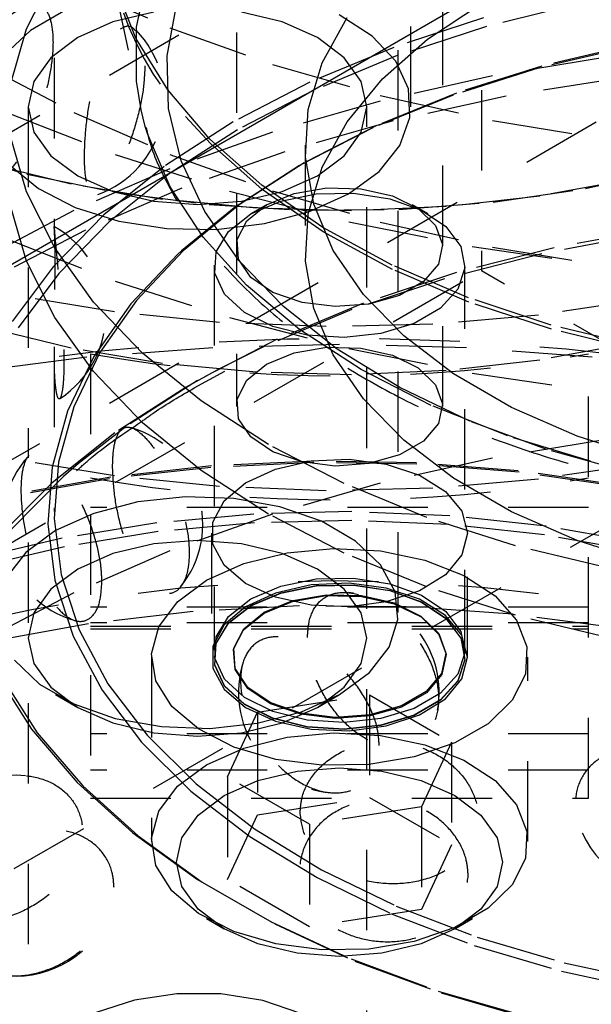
# Model space of a CAD drawing. Header units: inches. Extents: x 1907 to 2452, y -210 to -54.
# Tile 503 of 656: x 2006.585 to 2007.297, y -196.076 to -194.85. Entities that reach past the tile are written whole.
import ezdxf

# ---------------------------------------------------------------- set-up
doc = ezdxf.new("R2010")
doc.units = ezdxf.units.IN
doc.header["$LTSCALE"] = 0.5
doc.header["$MEASUREMENT"] = 0
doc.linetypes.add('HIDDEN', pattern=[0.225, 0.15, -0.075])
doc.layers.add('SID-M-H', color=4, linetype='HIDDEN')
doc.layers.add('SID-M-S', color=105, linetype='Continuous')

msp = doc.modelspace()

# ---------------------------------------------------------------- linework, layer by layer
at = {"layer": 'SID-M-H'}
for p, q in [((2006.62774, -191.69801), (2006.62774, -195.10924)), ((2007.07186, -194.95867), (2007.07186, -193.37458)), ((2007.15991, -193.93816), (2007.15991, -195.16297)), ((2005.65731, -195.51924), (2007.77863, -194.29463)), ((2007.05636, -195.58819), (2007.05636, -194.40719)), ((2006.85464, -194.46612), (2006.85464, -195.33165)), ((2007.11164, -195.33165), (2007.11164, -194.46612)), ((2005.65731, -195.92751), (2007.77863, -194.7029)), ((1995.49265, -202.30635), (2008.57413, -194.75457)), ((2006.69864, -194.79044), (2006.73609, -194.96252)), ((2006.59345, -194.86192), (2006.62838, -194.79194)), ((2006.73034, -194.8598), (2006.74434, -194.79325)), ((2006.65212, -194.8081), (2006.7719, -194.86032)), ((2006.72962, -194.87333), (2006.7035, -194.80662)), ((2006.64169, -194.83845), (2006.5981, -194.86361)), ((2006.76835, -194.89528), (2006.78057, -194.83006)), ((2007.09264, -194.87465), (2007.15991, -194.83011)), ((2007.28346, -194.82958), (2007.16612, -194.85872)), ((2006.75176, -194.84104), (2006.70089, -194.85321)), ((2006.91184, -194.85321), (2006.86096, -194.84104)), ((2006.96157, -194.90392), (2006.99254, -194.8476)), ((2007.02385, -194.87076), (2006.98286, -194.84418)), ((2007.16262, -194.84822), (2007.0507, -194.88475)), ((2006.5981, -194.86361), (2006.56574, -194.8939)), ((2006.57232, -194.93372), (2006.59345, -194.86192)), ((2006.70089, -194.85321), (2006.6572, -194.87256)), ((2006.73034, -194.92684), (2006.73034, -194.8598)), ((2006.7719, -194.86032), (2006.89951, -194.90593)), ((2006.95553, -194.87256), (2006.91184, -194.85321)), ((2007.16612, -194.85872), (2007.05494, -194.89501)), ((2006.6572, -194.87256), (2006.62367, -194.89778)), ((2006.76923, -194.9378), (2006.72962, -194.87333)), ((2006.98905, -194.89778), (2006.95553, -194.87256)), ((2007.0531, -194.90209), (2007.02385, -194.87076)), ((2007.0365, -194.92406), (2007.09264, -194.87465)), ((2007.0507, -194.88475), (2006.94626, -194.92806)), ((2007.34498, -194.88391), (2007.23174, -194.91044)), ((2007.34752, -194.88178), (2007.23511, -194.90812)), ((2006.62367, -194.89778), (2006.6026, -194.92716)), ((2006.7701, -194.96086), (2006.76835, -194.89528)), ((2007.05494, -194.89501), (2006.9512, -194.93803)), ((2007.01012, -194.92716), (2006.98905, -194.89778)), ((2007.3182, -194.89653), (2007.17383, -194.92024)), ((2006.5412, -194.90732), (2006.65212, -194.96569)), ((2006.89951, -194.90593), (2007.03387, -194.94455)), ((2006.94418, -194.96216), (2006.96157, -194.90392)), ((2007.06906, -194.93646), (2007.0531, -194.90209)), ((2007.23174, -194.91044), (2007.12447, -194.94426)), ((2007.23511, -194.90812), (2007.12864, -194.94169)), ((2006.99254, -194.97743), (2007.0365, -194.92406)), ((2007.17383, -194.92024), (2007.03387, -194.95154)), ((2007.33572, -194.92237), (2007.1907, -194.94551)), ((2006.6026, -194.92716), (2006.59541, -194.95867)), ((2006.73609, -194.96252), (2006.73034, -194.92684)), ((2006.82176, -194.9991), (2006.76923, -194.9378)), ((2006.94626, -194.92806), (2006.85056, -194.97762)), ((2006.9512, -194.93803), (2006.85612, -194.98727)), ((2007.01731, -194.95867), (2007.01012, -194.92716)), ((2007.07085, -194.97203), (2007.06906, -194.93646)), ((2007.12447, -194.94426), (2007.02459, -194.98491)), ((2007.12864, -194.94169), (2007.02948, -194.98204)), ((2007.03387, -194.94455), (2007.17383, -194.97585)), ((2007.1907, -194.94551), (2007.05006, -194.97638)), ((2006.59541, -194.95867), (2006.59541, -195.39544)), ((2006.59541, -194.95867), (2006.6026, -194.99019)), ((2006.74124, -194.98307), (2006.73609, -194.96252)), ((2006.78579, -195.02583), (2006.7701, -194.96086)), ((2007.03387, -194.95154), (2006.89951, -194.99016)), ((2006.94068, -195.02122), (2006.94418, -194.96216)), ((2007.01012, -194.99019), (2007.01731, -194.95867)), ((2007.01731, -196.18348), (2007.01731, -194.95867)), ((2006.56859, -194.96563), (2006.70367, -195.01804)), ((2006.65212, -194.96569), (2006.7719, -195.01791)), ((2006.82228, -195.00452), (2006.79133, -194.97065)), ((2007.05839, -195.00688), (2007.07085, -194.97203)), ((2006.74434, -194.99339), (2006.74124, -194.98307)), ((2006.85056, -194.97762), (2006.76469, -195.03288)), ((2007.05006, -194.97638), (2006.91505, -195.01472)), ((2007.02459, -194.98491), (2006.93338, -195.03187)), ((2007.02948, -194.98204), (2006.93894, -195.02865)), ((2006.96157, -195.03375), (2006.99254, -194.97743)), ((2007.17383, -194.97585), (2007.3182, -194.99957)), ((2006.59345, -195.0644), (2006.57232, -194.9926)), ((2006.6026, -194.99019), (2006.62367, -195.01956)), ((2006.77213, -195.05848), (2006.74434, -194.99339)), ((2006.85612, -194.98727), (2006.77083, -195.04215)), ((2006.89951, -194.99016), (2006.7719, -195.03578)), ((2006.88649, -195.05639), (2006.82176, -194.9991)), ((2006.98905, -195.01956), (2007.01012, -194.99019)), ((2006.88697, -195.06177), (2006.82228, -195.00452)), ((2006.94024, -195.00643), (2006.94024, -195.13626)), ((2007.03233, -195.03914), (2007.05839, -195.00688)), ((2006.48742, -195.01218), (2006.59362, -195.04251)), ((2006.62367, -195.01956), (2006.6572, -195.04478)), ((2006.70367, -195.01804), (2006.84606, -195.06355)), ((2006.7719, -195.01791), (2006.89951, -195.06352)), ((2006.91505, -195.01472), (2006.78686, -195.06019)), ((2006.95115, -195.08), (2006.94068, -195.02122)), ((2006.95553, -195.04478), (2006.98905, -195.01956)), ((2006.64887, -195.05489), (2006.53974, -195.02825)), ((2006.57267, -195.03142), (2006.60803, -195.06057)), ((2006.7719, -195.03578), (2006.65212, -195.088)), ((2006.76469, -195.03288), (2006.68968, -195.09316)), ((2006.8152, -195.08919), (2006.78579, -195.02583)), ((2006.93338, -195.03187), (2006.85203, -195.08452)), ((2006.93894, -195.02865), (2006.8582, -195.08092)), ((2006.94418, -195.09199), (2006.96157, -195.03375)), ((2007.28934, -195.06037), (2007.39978, -195.03561)), ((2006.59362, -195.04251), (2006.70529, -195.06537)), ((2006.6572, -195.04478), (2006.70089, -195.06414)), ((2006.77083, -195.04215), (2006.7003, -195.09847)), ((2006.91184, -195.06414), (2006.95553, -195.04478)), ((2006.9941, -195.06705), (2007.03233, -195.03914)), ((2006.60803, -195.06057), (2006.65408, -195.08423)), ((2006.76268, -195.0739), (2006.64887, -195.05489)), ((2006.78686, -195.06019), (2006.6666, -195.11239)), ((2006.81331, -195.12116), (2006.77213, -195.05848)), ((2006.96249, -195.10886), (2006.88649, -195.05639)), ((2006.9267, -195.06659), (2006.96724, -195.05962)), ((2006.96724, -195.05962), (2007.00951, -195.06063)), ((2007.17459, -195.07742), (2007.28934, -195.06037)), ((2007.34519, -195.04894), (2007.2324, -195.06988)), ((2006.62838, -195.13438), (2006.59345, -195.0644)), ((2006.70089, -195.06414), (2006.75176, -195.0763)), ((2006.70529, -195.06537), (2006.82085, -195.08045)), ((2006.84606, -195.06355), (2006.99469, -195.10183)), ((2006.86096, -195.0763), (2006.91184, -195.06414)), ((2006.96293, -195.11421), (2006.88697, -195.06177)), ((2006.89227, -195.08077), (2006.9267, -195.06659)), ((2006.89951, -195.06352), (2007.03387, -195.10215)), ((2006.91013, -195.07614), (2006.95409, -195.06726)), ((2006.94574, -195.08912), (2006.9941, -195.06705)), ((2006.95409, -195.06726), (2007.00063, -195.06625)), ((2007.00063, -195.06625), (2007.04562, -195.07321)), ((2007.00951, -195.06063), (2007.04892, -195.0695)), ((2007.04892, -195.0695), (2007.08119, -195.08529)), ((2007.2324, -195.06988), (2007.11611, -195.08298)), ((2006.59345, -195.15095), (2006.57232, -195.07915)), ((2006.65408, -195.08423), (2006.70834, -195.10111)), ((2006.75176, -195.0763), (2006.80636, -195.08045)), ((2006.87959, -195.085), (2006.76268, -195.0739)), ((2006.85203, -195.08452), (2006.7863, -195.13789)), ((2006.8582, -195.08092), (2006.7883, -195.13816)), ((2006.80636, -195.08045), (2006.86096, -195.0763)), ((2006.82085, -195.08045), (2006.9387, -195.08753)), ((2006.86769, -195.10065), (2006.89227, -195.08077)), ((2006.89226, -195.08078), (2006.87263, -195.09212)), ((2006.87265, -195.09211), (2006.91013, -195.07614)), ((2006.99796, -195.08804), (2006.87959, -195.085)), ((2006.97539, -195.13741), (2006.95115, -195.08)), ((2007.11611, -195.08298), (2006.99796, -195.08804)), ((2007.04562, -195.07321), (2007.08506, -195.08752)), ((2007.05716, -195.08652), (2007.17459, -195.07742)), ((2007.09364, -195.09212), (2007.07402, -195.08078)), ((2006.65212, -195.088), (2006.5412, -195.14637)), ((2006.68968, -195.09316), (2006.6264, -195.15778)), ((2006.85788, -195.14998), (2006.8152, -195.08919)), ((2006.845, -195.11374), (2006.87265, -195.09211)), ((2006.88987, -195.10416), (2006.94574, -195.08912)), ((2006.9387, -195.08753), (2007.05716, -195.08652)), ((2006.94068, -195.15105), (2006.94418, -195.09199)), ((2007.08119, -195.08529), (2007.10285, -195.10626)), ((2007.08506, -195.08752), (2007.11544, -195.1079)), ((2006.69631, -195.10204), (2006.63345, -195.16623)), ((2006.7003, -195.09847), (2006.69631, -195.10204)), ((2006.70834, -195.10111), (2006.76788, -195.11033)), ((2006.8295, -195.11136), (2006.88987, -195.10416)), ((2006.85562, -195.12405), (2006.86769, -195.10065)), ((2007.04872, -195.15577), (2006.96249, -195.10886)), ((2006.99469, -195.10183), (2007.14848, -195.13258)), ((2007.03387, -195.10215), (2007.17383, -195.13345)), ((2007.10285, -195.10626), (2007.11153, -195.13016)), ((2007.11544, -195.1079), (2007.13406, -195.13254)), ((2006.6666, -195.11239), (2006.57368, -195.16044)), ((2006.76788, -195.11033), (2006.8295, -195.11136)), ((2006.86728, -195.18052), (2006.81331, -195.12116)), ((2006.82961, -195.13912), (2006.845, -195.11374)), ((2007.0491, -195.16109), (2006.96293, -195.11421)), ((2007.36154, -195.11786), (2007.23512, -195.14157)), ((2007.37745, -195.11105), (2007.25058, -195.1342)), ((2006.56859, -195.12322), (2006.70367, -195.17563)), ((2006.85737, -195.14845), (2006.85562, -195.12405)), ((2007.11153, -195.13016), (2007.1063, -195.1544)), ((2007.13406, -195.13254), (2007.13928, -195.15926)), ((2007.14848, -195.13258), (2007.30627, -195.1556)), ((2007.17383, -195.13345), (2007.3182, -195.15716)), ((2006.67665, -195.20167), (2006.62838, -195.13438)), ((2006.78162, -195.14218), (2006.72305, -195.20411)), ((2006.7883, -195.13816), (2006.73016, -195.19962)), ((2006.7863, -195.13789), (2006.78162, -195.14218)), ((2006.82787, -195.16599), (2006.82961, -195.13912)), ((2007.01294, -195.19239), (2006.97539, -195.13741)), ((2007.23512, -195.14157), (2007.11368, -195.17279)), ((2007.25058, -195.1342), (2007.1287, -195.16501)), ((2006.6264, -195.15778), (2006.57559, -195.22596)), ((2006.62838, -195.22093), (2006.59345, -195.15095)), ((2006.82689, -195.15589), (2006.82689, -195.635)), ((2006.87275, -195.1712), (2006.85737, -195.14845)), ((2006.91317, -195.20729), (2006.85788, -195.14998)), ((2006.95115, -195.20983), (2006.94068, -195.15105)), ((2007.14395, -195.19647), (2007.04872, -195.15577)), ((2007.1063, -195.1544), (2007.08772, -195.17633)), ((2007.13939, -195.635), (2007.13939, -195.15589)), ((2006.01087, -195.82631), (2007.15991, -195.16297)), ((2006.63345, -195.16623), (2006.58298, -195.23396)), ((2006.83993, -195.19196), (2006.82787, -195.16599)), ((2007.1287, -195.16501), (2007.01317, -195.20312)), ((2007.14428, -195.20176), (2007.0491, -195.16109)), ((2007.13928, -195.15926), (2007.13062, -195.18568)), ((2008.57413, -195.97938), (2007.15991, -195.16297)), ((2006.70367, -195.17563), (2006.84606, -195.22114)), ((2006.93325, -195.23569), (2006.86728, -195.18052)), ((2006.90009, -195.18984), (2006.87275, -195.1712)), ((2007.11368, -195.17279), (2006.99855, -195.21116)), ((2007.08772, -195.17633), (2007.05781, -195.1936)), ((2006.70267, -195.21403), (2006.57478, -195.19283)), ((2006.86471, -195.21473), (2006.83993, -195.19196)), ((2006.93643, -195.20234), (2006.90009, -195.18984)), ((2007.06311, -195.2439), (2007.01294, -195.19239)), ((2007.05781, -195.1936), (2007.0198, -195.20433)), ((2007.13062, -195.18568), (2007.10886, -195.20945)), ((2006.73768, -195.26541), (2006.67665, -195.20167)), ((2006.72305, -195.20411), (2006.67709, -195.26948)), ((2006.73016, -195.19962), (2006.68454, -195.26451)), ((2007.01317, -195.20312), (2006.90532, -195.2481)), ((2006.98024, -195.26024), (2006.91317, -195.20729)), ((2006.97783, -195.20735), (2006.93643, -195.20234)), ((2007.0198, -195.20433), (2006.97783, -195.20735)), ((2007.24685, -195.23037), (2007.14395, -195.19647)), ((2007.24711, -195.23564), (2007.14428, -195.20176)), ((2007.3599, -195.19887), (2007.23108, -195.21809)), ((2006.83374, -195.22725), (2006.70267, -195.21403)), ((2006.90001, -195.23226), (2006.86471, -195.21473)), ((2006.99855, -195.21116), (2006.89101, -195.25626)), ((2006.97539, -195.26724), (2006.95115, -195.20983)), ((2007.10886, -195.20945), (2007.07592, -195.22846)), ((2007.23108, -195.21809), (2007.09945, -195.22929)), ((2006.67665, -195.28822), (2006.62838, -195.22093)), ((2006.9665, -195.23236), (2006.83374, -195.22725)), ((2006.84606, -195.22114), (2006.99469, -195.25942)), ((2007.09945, -195.22929), (2006.9665, -195.23236)), ((2007.07592, -195.22846), (2007.03474, -195.24103)), ((2007.35597, -195.25701), (2007.24685, -195.23037)), ((2006.64887, -195.25903), (2006.53974, -195.23239)), ((2006.9427, -195.24302), (2006.90001, -195.23226)), ((2007.01025, -195.28587), (2006.93325, -195.23569)), ((2006.98898, -195.24603), (2006.9427, -195.24302)), ((2007.03474, -195.24103), (2006.98898, -195.24603)), ((2007.12496, -195.29098), (2007.06311, -195.2439)), ((2007.35617, -195.26227), (2007.24711, -195.23564)), ((2006.90532, -195.2481), (2006.80636, -195.29945)), ((2006.98314, -195.25454), (2006.82517, -195.25852)), ((2006.89101, -195.25626), (2006.83183, -195.28571)), ((2007.14111, -195.25852), (2006.98314, -195.25454)), ((2007.34519, -195.25307), (2007.2324, -195.27402)), ((2006.62774, -195.25762), (2006.62774, -195.46237)), ((2006.76268, -195.27803), (2006.64887, -195.25903)), ((2006.68454, -195.26451), (2006.65203, -195.33199)), ((2006.82517, -195.25852), (2006.6684, -195.27043)), ((2006.67314, -195.266), (2006.67314, -195.8191)), ((2006.81068, -195.32481), (2006.73768, -195.26541)), ((2006.89227, -195.27919), (2006.9267, -195.265)), ((2006.9267, -195.265), (2006.96724, -195.25804)), ((2006.96724, -195.25804), (2007.00951, -195.25905)), ((2007.01294, -195.32222), (2006.97539, -195.26724)), ((2007.05807, -195.30803), (2006.98024, -195.26024)), ((2006.99469, -195.25942), (2007.14848, -195.29018)), ((2007.00951, -195.25905), (2007.04892, -195.26792)), ((2007.04892, -195.26792), (2007.08119, -195.28371)), ((2007.29788, -195.27043), (2007.14111, -195.25852)), ((2007.29314, -195.8191), (2007.29314, -195.266)), ((2006.6684, -195.27043), (2006.51403, -195.29019)), ((2006.67709, -195.26948), (2006.64433, -195.33745)), ((2006.87959, -195.28913), (2006.76268, -195.27803)), ((2006.86769, -195.29907), (2006.89227, -195.27919)), ((2007.2324, -195.27402), (2007.11611, -195.28711)), ((2006.73768, -195.35196), (2006.67665, -195.28822)), ((2006.83183, -195.28571), (2006.79222, -195.30761)), ((2006.80222, -195.3086), (2006.84046, -195.28765)), ((2006.99796, -195.29217), (2006.87959, -195.28913)), ((2007.11611, -195.28711), (2006.99796, -195.29217)), ((2007.09717, -195.33032), (2007.01025, -195.28587)), ((2007.08119, -195.28371), (2007.10285, -195.30468)), ((2007.19734, -195.33277), (2007.12496, -195.29098)), ((2007.14848, -195.29018), (2007.30627, -195.31319)), ((2006.80636, -195.29945), (2006.71742, -195.35657)), ((2006.85562, -195.32247), (2006.86769, -195.29907)), ((2007.10285, -195.30468), (2007.11153, -195.32858)), ((2006.79222, -195.30761), (2006.70327, -195.36464)), ((2007.14549, -195.34993), (2007.05807, -195.30803)), ((2006.89475, -195.37911), (2006.81068, -195.32481)), ((2006.85737, -195.34687), (2006.85562, -195.32247)), ((2007.06311, -195.37373), (2007.01294, -195.32222)), ((2007.11153, -195.32858), (2007.1063, -195.35282)), ((2006.64433, -195.33745), (2006.62521, -195.40713)), ((2006.65203, -195.33199), (2006.63305, -195.40116)), ((2007.19274, -195.3684), (2007.09717, -195.33032)), ((2007.27891, -195.36847), (2007.19734, -195.33277)), ((2006.81068, -195.41136), (2006.73768, -195.35196)), ((2006.87275, -195.36962), (2006.85737, -195.34687)), ((2007.1063, -195.35282), (2007.08772, -195.37475)), ((2007.24117, -195.38532), (2007.14549, -195.34993)), ((2006.70327, -195.36464), (2006.62513, -195.42673)), ((2006.71742, -195.35657), (2006.65811, -195.40264)), ((2006.90009, -195.38826), (2006.87275, -195.36962)), ((2006.98882, -195.42764), (2006.89475, -195.37911)), ((2007.08772, -195.37475), (2007.05781, -195.39202)), ((2007.12496, -195.42081), (2007.06311, -195.37373)), ((2007.3182, -195.37216), (2007.17383, -195.39587)), ((2007.29557, -195.39956), (2007.19274, -195.3684)), ((2007.36813, -195.39744), (2007.27891, -195.36847)), ((2006.93643, -195.40076), (2006.90009, -195.38826)), ((2007.34365, -195.41365), (2007.24117, -195.38532)), ((2006.70267, -195.41816), (2006.57478, -195.39697)), ((2006.63305, -195.40116), (2006.62785, -195.47113)), ((2006.65811, -195.40264), (2006.6395, -195.41884)), ((2006.95098, -195.40156), (2006.82283, -195.40758)), ((2006.95119, -195.39967), (2006.82389, -195.40566)), ((2006.90339, -195.4095), (2006.94765, -195.39947)), ((2006.97783, -195.40577), (2006.93643, -195.40076)), ((2006.94765, -195.39947), (2006.99506, -195.39742)), ((2007.07951, -195.40357), (2006.95098, -195.40156)), ((2007.07888, -195.40167), (2006.95119, -195.39967)), ((2007.0198, -195.40275), (2006.97783, -195.40577)), ((2006.99506, -195.39742), (2007.04141, -195.40353)), ((2007.05781, -195.39202), (2007.0198, -195.40275)), ((2007.17383, -195.39587), (2007.03387, -195.42718)), ((2007.04141, -195.40353), (2007.08258, -195.41725)), ((2007.20543, -195.41162), (2007.07888, -195.40167)), ((2007.20692, -195.41359), (2007.07951, -195.40357)), ((2007.3599, -195.403), (2007.23108, -195.42222)), ((2007.40415, -195.42333), (2007.29557, -195.39956)), ((2006.62521, -195.40713), (2006.61998, -195.47762)), ((2006.82283, -195.40758), (2006.69655, -195.42157)), ((2006.82389, -195.40566), (2006.69845, -195.41955)), ((2006.89475, -195.46566), (2006.81068, -195.41136)), ((2006.86622, -195.42661), (2006.90339, -195.4095)), ((2007.32939, -195.42942), (2007.20543, -195.41162)), ((2007.3317, -195.4315), (2007.20692, -195.41359)), ((2006.62513, -195.42673), (2006.55867, -195.49319)), ((2006.6395, -195.41884), (2006.57348, -195.48553)), ((2006.69655, -195.42157), (2006.57363, -195.44336)), ((2006.69845, -195.41955), (2006.57635, -195.44119)), ((2006.83374, -195.43139), (2006.70267, -195.41816)), ((2006.83943, -195.44929), (2006.86622, -195.42661)), ((2007.03387, -195.42718), (2006.89951, -195.4658)), ((2007.09171, -195.46979), (2006.98882, -195.42764)), ((2007.08258, -195.41725), (2007.11492, -195.43737)), ((2007.23108, -195.42222), (2007.09945, -195.43343)), ((2007.19734, -195.4626), (2007.12496, -195.42081)), ((2006.9665, -195.4365), (2006.83374, -195.43139)), ((2007.09945, -195.43343), (2006.9665, -195.4365)), ((2007.11492, -195.43737), (2007.13555, -195.4621)), ((2006.73199, -195.4504), (2006.67703, -195.46468)), ((2006.79127, -195.44413), (2006.73199, -195.4504)), ((2006.85143, -195.44623), (2006.79127, -195.44413)), ((2006.82542, -195.47552), (2006.83943, -195.44929)), ((2006.90896, -195.45658), (2006.85143, -195.44623)), ((2006.67703, -195.46468), (2006.62958, -195.48613)), ((2007.29314, -195.4575), (2006.67314, -195.4575)), ((2006.99842, -195.46255), (2006.87632, -195.46558)), ((2006.96054, -195.47458), (2006.90896, -195.45658)), ((2007.12032, -195.46759), (2006.99842, -195.46255)), ((2007.13555, -195.4621), (2007.14264, -195.48924)), ((2007.27891, -195.4983), (2007.19734, -195.4626)), ((2006.62785, -195.47113), (2006.63651, -195.54098)), ((2006.75561, -195.47661), (2006.63787, -195.49552)), ((2006.87632, -195.46558), (2006.75561, -195.47661)), ((2006.87711, -195.47653), (2006.75729, -195.48748)), ((2006.89951, -195.4658), (2006.7719, -195.51141)), ((2006.82542, -195.50296), (2006.82542, -195.47552)), ((2006.99831, -195.47353), (2006.87711, -195.47653)), ((2006.98882, -195.51419), (2006.89475, -195.46566)), ((2007.00316, -195.49918), (2006.96054, -195.47458)), ((2007.11931, -195.47853), (2006.99831, -195.47353)), ((2007.20213, -195.50501), (2007.09171, -195.46979)), ((2007.24044, -195.48061), (2007.12032, -195.46759)), ((2006.62958, -195.48613), (2006.59242, -195.51352)), ((2006.61998, -195.47762), (2006.6287, -195.54799)), ((2006.75729, -195.48748), (2006.64041, -195.50625)), ((2006.82364, -195.48924), (2006.82364, -195.64357)), ((2007.23854, -195.49145), (2007.11931, -195.47853)), ((2007.14264, -195.48924), (2007.13555, -195.51638)), ((2007.14264, -195.64357), (2007.14264, -195.48924)), ((2007.3572, -195.50145), (2007.24044, -195.48061)), ((2006.63787, -195.49552), (2006.52463, -195.52205)), ((2006.59541, -195.50099), (2006.59541, -196.18466)), ((2006.80636, -195.49829), (2006.75176, -195.50244)), ((2006.86096, -195.50244), (2006.80636, -195.49829)), ((2007.03434, -195.52895), (2007.00316, -195.49918)), ((2007.35444, -195.51214), (2007.23854, -195.49145)), ((2007.36813, -195.52727), (2007.27891, -195.4983)), ((2006.64041, -195.50625), (2006.528, -195.53259)), ((2006.59242, -195.51352), (2006.56768, -195.54525)), ((2006.7719, -195.51141), (2006.65212, -195.56363)), ((2006.75176, -195.50244), (2006.70089, -195.51461)), ((2006.83943, -195.52919), (2006.82542, -195.50296)), ((2006.91184, -195.51461), (2006.86096, -195.50244)), ((2006.86383, -195.52711), (2006.91775, -195.51364)), ((2006.91775, -195.51364), (2006.97578, -195.50833)), ((2006.97578, -195.50833), (2007.03427, -195.51152)), ((2007.03427, -195.51152), (2007.08954, -195.52301)), ((2007.31868, -195.53289), (2007.20213, -195.50501)), ((2006.70089, -195.51461), (2006.6572, -195.53396)), ((2006.95553, -195.53396), (2006.91184, -195.51461)), ((2007.09171, -195.55634), (2006.98882, -195.51419)), ((2007.08954, -195.52301), (2007.13813, -195.54208)), ((2007.13555, -195.51638), (2007.11492, -195.54111)), ((2006.6572, -195.53396), (2006.62367, -195.55918)), ((2006.81741, -195.54789), (2006.86383, -195.52711)), ((2006.86622, -195.55187), (2006.83943, -195.52919)), ((2006.98905, -195.55918), (2006.95553, -195.53396)), ((2007.05227, -195.56217), (2007.03434, -195.52895)), ((2006.6287, -195.54799), (2006.65126, -195.61733)), ((2006.63651, -195.54098), (2006.6589, -195.60981)), ((2006.7814, -195.57469), (2006.81741, -195.54789)), ((2006.91013, -195.55525), (2006.95409, -195.54637)), ((2006.95409, -195.54637), (2007.00063, -195.54536)), ((2007.00063, -195.54536), (2007.04562, -195.55232)), ((2007.11492, -195.54111), (2007.08258, -195.56123)), ((2007.13813, -195.54208), (2007.17699, -195.56752)), ((2006.62367, -195.55918), (2006.6026, -195.58855)), ((2006.90339, -195.56898), (2006.86622, -195.55187)), ((2006.87265, -195.57122), (2006.91013, -195.55525)), ((2006.94765, -195.5538), (2006.90339, -195.56383)), ((2006.91013, -195.5635), (2006.95409, -195.55462)), ((2006.91013, -195.56382), (2006.95409, -195.55494)), ((2006.99506, -195.55175), (2006.94765, -195.5538)), ((2006.95409, -195.55462), (2007.00063, -195.55361)), ((2006.95409, -195.55494), (2007.00063, -195.55393)), ((2007.01012, -195.58855), (2006.98905, -195.55918)), ((2007.04141, -195.55785), (2006.99506, -195.55175)), ((2007.00063, -195.55361), (2007.04562, -195.56057)), ((2007.00063, -195.55393), (2007.04562, -195.56089)), ((2007.08258, -195.57158), (2007.04141, -195.55785)), ((2007.08258, -195.56123), (2007.04141, -195.57495)), ((2007.04562, -195.55232), (2007.08506, -195.56663)), ((2007.04562, -195.56057), (2007.08506, -195.57488)), ((2007.04562, -195.56089), (2007.08506, -195.5752)), ((2007.05591, -195.5969), (2007.05227, -195.56217)), ((2007.20213, -195.59157), (2007.09171, -195.55634)), ((2006.65212, -195.56363), (2006.5412, -195.62201)), ((2006.75807, -195.60582), (2006.7814, -195.57469)), ((2006.845, -195.59285), (2006.87265, -195.57122)), ((2006.90339, -195.56383), (2006.86622, -195.58094)), ((2006.87265, -195.57946), (2006.91013, -195.5635)), ((2006.87265, -195.57979), (2006.91013, -195.56382)), ((2006.88912, -195.58897), (2006.92474, -195.57429)), ((2006.88931, -195.58783), (2006.92486, -195.57318)), ((2006.94765, -195.57901), (2006.90339, -195.56898)), ((2006.92474, -195.57429), (2006.96669, -195.56708)), ((2006.92486, -195.57318), (2006.96672, -195.56598)), ((2006.96669, -195.56708), (2007.01042, -195.56812)), ((2006.96672, -195.56598), (2007.01037, -195.56703)), ((2007.04141, -195.57495), (2006.99506, -195.58106)), ((2007.01037, -195.56703), (2007.05106, -195.57619)), ((2007.01042, -195.56812), (2007.0512, -195.57731)), ((2007.11492, -195.5917), (2007.08258, -195.57158)), ((2007.08506, -195.56663), (2007.11544, -195.58701)), ((2007.08506, -195.57488), (2007.11544, -195.59526)), ((2007.08506, -195.5752), (2007.11544, -195.59558)), ((2007.17699, -195.56752), (2007.20366, -195.59774)), ((2006.80075, -195.58698), (2006.67034, -195.60222)), ((2007.29314, -195.58161), (2006.67314, -195.58161)), ((2006.93323, -195.57984), (2006.80075, -195.58698)), ((2006.86622, -195.58094), (2006.83943, -195.60362)), ((2006.845, -195.6011), (2006.87265, -195.57946)), ((2006.845, -195.60142), (2006.87265, -195.57979)), ((2007.06628, -195.58086), (2006.93323, -195.57984)), ((2006.99506, -195.58106), (2006.94765, -195.57901)), ((2007.05106, -195.57619), (2007.0844, -195.59249)), ((2007.0512, -195.57731), (2007.0846, -195.59364)), ((2007.19838, -195.59004), (2007.06628, -195.58086)), ((2007.11544, -195.58701), (2007.13406, -195.61165)), ((2006.6026, -195.58855), (2006.59541, -195.62007)), ((2006.82961, -195.61823), (2006.845, -195.59285)), ((2006.86368, -195.60953), (2006.88912, -195.58897)), ((2006.86393, -195.60835), (2006.88931, -195.58783)), ((2007.01731, -195.62007), (2007.01012, -195.58855)), ((2007.04504, -195.63112), (2007.05591, -195.5969)), ((2007.0844, -195.59249), (2007.10676, -195.61415)), ((2007.0846, -195.59364), (2007.10701, -195.61534)), ((2007.13555, -195.61643), (2007.11492, -195.5917)), ((2007.11544, -195.59526), (2007.13406, -195.6199)), ((2007.11544, -195.59558), (2007.13406, -195.62022)), ((2007.32804, -195.60727), (2007.19838, -195.59004)), ((2007.31868, -195.61944), (2007.20213, -195.59157)), ((2007.20366, -195.59774), (2007.21647, -195.63083)), ((2006.67034, -195.60222), (2006.54347, -195.62537)), ((2006.6589, -195.60981), (2006.69474, -195.67672)), ((2007.29314, -195.6008), (2006.67314, -195.6008)), ((2006.67314, -195.60499), (2007.29314, -195.60499)), ((2006.67314, -195.6082), (2007.29314, -195.6082)), ((2006.74888, -195.63932), (2006.75807, -195.60582)), ((2006.83943, -195.60362), (2006.82542, -195.62984)), ((2006.82961, -195.62648), (2006.845, -195.6011)), ((2006.82961, -195.6268), (2006.845, -195.60142)), ((2006.85119, -195.63375), (2006.86368, -195.60953)), ((2006.85146, -195.63252), (2006.86393, -195.60835)), ((2007.13406, -195.61165), (2007.13928, -195.63837)), ((2006.59541, -195.62007), (2006.6026, -195.65159)), ((2006.65126, -195.61733), (2006.68736, -195.68473)), ((2006.82787, -195.6451), (2006.82961, -195.61823)), ((2007.01012, -195.65159), (2007.01731, -195.62007)), ((2007.10676, -195.61415), (2007.11572, -195.63883)), ((2007.10701, -195.61534), (2007.11599, -195.64007)), ((2007.13406, -195.6199), (2007.13928, -195.64662)), ((2007.13406, -195.62022), (2007.13928, -195.64694)), ((2007.14264, -195.64357), (2007.13555, -195.61643)), ((2006.82542, -195.62984), (2006.82542, -195.65729)), ((2006.82787, -195.65335), (2006.82961, -195.62648)), ((2006.82787, -195.65367), (2006.82961, -195.6268)), ((2006.853, -195.659), (2006.85119, -195.63375)), ((2006.85327, -195.65772), (2006.85146, -195.63252)), ((2007.02031, -195.66285), (2007.04504, -195.63112)), ((2007.21647, -195.63083), (2007.21463, -195.66473)), ((2006.57839, -195.64742), (2006.60957, -195.67719)), ((2006.74876, -195.64357), (2006.74876, -195.87322)), ((2006.75441, -195.67308), (2006.74888, -195.63932)), ((2006.82689, -195.64325), (2006.82689, -195.64357)), ((2006.83993, -195.67107), (2006.82787, -195.6451)), ((2007.11572, -195.63883), (2007.11032, -195.66386)), ((2007.11599, -195.64007), (2007.11058, -195.66515)), ((2007.13928, -195.63837), (2007.13062, -195.66479)), ((2007.13928, -195.64662), (2007.13062, -195.67304)), ((2007.13928, -195.64694), (2007.13062, -195.67336)), ((2007.13555, -195.67071), (2007.14264, -195.64357)), ((2007.13939, -195.64357), (2007.13939, -195.64325)), ((2007.21751, -195.87322), (2007.21751, -195.64357)), ((2006.6026, -195.65159), (2006.62367, -195.68096)), ((2006.82542, -195.65729), (2006.83943, -195.68352)), ((2006.83993, -195.67932), (2006.82787, -195.65335)), ((2006.83993, -195.67964), (2006.82787, -195.65367)), ((2006.86891, -195.68254), (2006.853, -195.659)), ((2006.86914, -195.68121), (2006.85327, -195.65772)), ((2006.98905, -195.68096), (2007.01012, -195.65159)), ((2006.55505, -195.66358), (2006.59939, -195.73326)), ((2006.56258, -195.66868), (2006.60663, -195.73789)), ((2006.77431, -195.70499), (2006.75441, -195.67308)), ((2006.86471, -195.69384), (2006.83993, -195.67107)), ((2006.98314, -195.69024), (2007.02031, -195.66285)), ((2007.11032, -195.66386), (2007.09113, -195.68651)), ((2007.11058, -195.66515), (2007.09135, -195.68785)), ((2007.13062, -195.66479), (2007.10886, -195.68856)), ((2007.13062, -195.67304), (2007.10886, -195.69681)), ((2007.11492, -195.69544), (2007.13555, -195.67071)), ((2007.21463, -195.66473), (2007.19824, -195.6973)), ((2006.60957, -195.67719), (2006.65218, -195.70179)), ((2006.62367, -195.68096), (2006.6572, -195.70618)), ((2006.68736, -195.68473), (2006.73653, -195.74932)), ((2006.69474, -195.67672), (2006.74355, -195.74083)), ((2006.83943, -195.68352), (2006.86622, -195.7062)), ((2006.86471, -195.70208), (2006.83993, -195.67932)), ((2006.86471, -195.7024), (2006.83993, -195.67964)), ((2006.8972, -195.70182), (2006.86891, -195.68254)), ((2006.89738, -195.70045), (2006.86914, -195.68121)), ((2006.95553, -195.70618), (2006.98905, -195.68096)), ((2007.13062, -195.67336), (2007.10886, -195.69713)), ((2006.62956, -195.69022), (2006.65717, -195.70617)), ((2006.90001, -195.71137), (2006.86471, -195.69384)), ((2006.88108, -195.71223), (2007.0205, -195.69067)), ((2006.9357, -195.71169), (2006.98314, -195.69024)), ((2006.95555, -195.70617), (2006.98317, -195.69022)), ((2007.0205, -195.69067), (2007.0205, -195.81825)), ((2007.0205, -195.69067), (2007.12256, -195.74959)), ((2007.09113, -195.68651), (2007.06024, -195.70434)), ((2007.09135, -195.68785), (2007.0604, -195.70572)), ((2007.10886, -195.68856), (2007.07592, -195.70757)), ((2007.10886, -195.69681), (2007.07592, -195.71582)), ((2007.10886, -195.69713), (2007.07592, -195.71614)), ((2007.08258, -195.71556), (2007.11492, -195.69544)), ((2007.19824, -195.6973), (2007.16833, -195.72649)), ((2006.65218, -195.70179), (2006.70376, -195.71979)), ((2006.6572, -195.70618), (2006.70089, -195.72554)), ((2006.80733, -195.73304), (2006.77431, -195.70499)), ((2006.90001, -195.71962), (2006.86471, -195.70208)), ((2006.90001, -195.71994), (2006.86471, -195.7024)), ((2006.86622, -195.7062), (2006.90339, -195.72331)), ((2006.9348, -195.71475), (2006.8972, -195.70182)), ((2006.9349, -195.71336), (2006.89738, -195.70045)), ((2006.91184, -195.72554), (2006.95553, -195.70618)), ((2007.06024, -195.70434), (2007.021, -195.71542)), ((2007.0604, -195.70572), (2007.02108, -195.71681)), ((2007.07592, -195.70757), (2007.03474, -195.72014)), ((2006.70376, -195.71979), (2006.7613, -195.73014)), ((2006.84372, -195.79272), (2006.88108, -195.71223)), ((2006.88074, -195.72597), (2006.9357, -195.71169)), ((2006.88108, -195.71223), (2006.88108, -195.83982)), ((2006.9427, -195.72213), (2006.90001, -195.71137)), ((2006.9427, -195.73037), (2006.90001, -195.71962)), ((2006.9427, -195.73069), (2006.90001, -195.71994)), ((2006.97764, -195.71994), (2006.9348, -195.71475)), ((2006.97765, -195.71854), (2006.9349, -195.71336)), ((2006.98898, -195.72514), (2006.9427, -195.72213)), ((2007.02108, -195.71681), (2006.97764, -195.71994)), ((2007.021, -195.71542), (2006.97765, -195.71854)), ((2007.03474, -195.72014), (2006.98898, -195.72514)), ((2007.07592, -195.71582), (2007.03474, -195.72839)), ((2007.07592, -195.71614), (2007.03474, -195.72871)), ((2007.04141, -195.72928), (2007.08258, -195.71556)), ((2006.59939, -195.73326), (2006.65652, -195.79976)), ((2006.70089, -195.72554), (2006.75176, -195.7377)), ((2006.7613, -195.73014), (2006.82146, -195.73224)), ((2006.8514, -195.75547), (2006.80733, -195.73304)), ((2006.82146, -195.73224), (2006.88074, -195.72597)), ((2006.86096, -195.7377), (2006.91184, -195.72554)), ((2006.90339, -195.72331), (2006.94765, -195.73334)), ((2006.98898, -195.73338), (2006.9427, -195.73037)), ((2006.98898, -195.73371), (2006.9427, -195.73069)), ((2006.94765, -195.73334), (2006.99506, -195.73539)), ((2007.03474, -195.72839), (2006.98898, -195.73338)), ((2007.03474, -195.72871), (2006.98898, -195.73371)), ((2006.99506, -195.73539), (2007.04141, -195.72928)), ((2007.16833, -195.72649), (2007.12679, -195.75048)), ((2006.60663, -195.73789), (2006.66338, -195.80395)), ((2007.29314, -195.73921), (2006.67314, -195.73921)), ((2006.74355, -195.74083), (2006.80471, -195.80131)), ((2006.75176, -195.7377), (2006.80636, -195.74185)), ((2006.80636, -195.74185), (2006.86096, -195.7377)), ((2006.86383, -195.75676), (2006.91775, -195.74329)), ((2006.91775, -195.74329), (2006.97578, -195.73798)), ((2006.97578, -195.73798), (2007.03427, -195.74118)), ((2007.03427, -195.74118), (2007.08954, -195.75266)), ((2006.73653, -195.74932), (2006.79814, -195.81025)), ((2006.81741, -195.77755), (2006.86383, -195.75676)), ((2006.90375, -195.77087), (2006.8514, -195.75547)), ((2007.12679, -195.75048), (2007.07622, -195.76774)), ((2007.12256, -195.74959), (2007.0852, -195.83007)), ((2007.08954, -195.75266), (2007.13813, -195.77173)), ((2007.12256, -195.74959), (2007.12256, -195.87717)), ((2006.96108, -195.77827), (2006.90375, -195.77087)), ((2007.07622, -195.76774), (2007.0198, -195.7772)), ((2006.7814, -195.80435), (2006.81741, -195.77755)), ((2006.93057, -195.78547), (2006.98314, -195.78147)), ((2007.0198, -195.7772), (2006.96108, -195.77827)), ((2006.98314, -195.78147), (2007.03571, -195.78547)), ((2007.13813, -195.77173), (2007.17699, -195.79717)), ((2007.29314, -195.78443), (2006.67314, -195.78443)), ((2006.94578, -195.85164), (2006.84372, -195.79272)), ((2006.84372, -195.79272), (2006.84372, -195.9203)), ((2006.88158, -195.79718), (2006.93057, -195.78547)), ((2007.03571, -195.78547), (2007.0847, -195.79718)), ((2006.65652, -195.79976), (2006.72577, -195.8623)), ((2006.66338, -195.80395), (2006.73217, -195.86608)), ((2006.75807, -195.83547), (2006.7814, -195.80435)), ((2006.80471, -195.80131), (2006.87741, -195.85738)), ((2006.83951, -195.81582), (2006.88158, -195.79718)), ((2007.0847, -195.79718), (2007.12677, -195.81582)), ((2007.17699, -195.79717), (2007.20366, -195.82739)), ((2006.67314, -195.8191), (2007.29314, -195.8191)), ((2006.79814, -195.81025), (2006.87138, -195.86673)), ((2006.80723, -195.84011), (2006.83951, -195.81582)), ((2006.88108, -195.83982), (2007.0205, -195.81825)), ((2007.0205, -195.81825), (2007.12256, -195.87717)), ((2007.12677, -195.81582), (2007.15905, -195.84011)), ((2007.0852, -195.83007), (2006.94578, -195.85164)), ((2007.0852, -195.83007), (2007.0852, -195.95766)), ((2007.20366, -195.82739), (2007.21647, -195.86049)), ((2006.74888, -195.86897), (2006.75807, -195.83547)), ((2006.78693, -195.86839), (2006.80723, -195.84011)), ((2006.84372, -195.9203), (2006.88108, -195.83982)), ((2007.15905, -195.84011), (2007.17934, -195.86839)), ((2006.94578, -195.85164), (2006.94578, -195.97922)), ((2006.72577, -195.8623), (2006.80633, -195.92015)), ((2006.73217, -195.86608), (2006.81219, -195.92355)), ((2006.75441, -195.90273), (2006.74888, -195.86897)), ((2006.78001, -195.89874), (2006.78693, -195.86839)), ((2006.87138, -195.86673), (2006.9553, -195.91803)), ((2006.87741, -195.85738), (2006.9607, -195.90829)), ((2007.17934, -195.86839), (2007.18626, -195.89874)), ((2007.21647, -195.86049), (2007.21463, -195.89439)), ((2007.12256, -195.87717), (2007.0852, -195.95766)), ((2006.77431, -195.93465), (2006.75441, -195.90273)), ((2006.78693, -195.92909), (2006.78001, -195.89874)), ((2007.18626, -195.89874), (2007.17934, -195.92909)), ((2007.21463, -195.89439), (2007.19824, -195.92695)), ((2006.9553, -195.91803), (2007.04879, -195.96346)), ((2006.9607, -195.90829), (2007.05351, -195.95339)), ((2006.80723, -195.95737), (2006.78693, -195.92909)), ((2006.80633, -195.92015), (2006.89725, -195.97264)), ((2006.81219, -195.92355), (2006.90251, -195.97569)), ((2006.94578, -195.97922), (2006.84372, -195.9203)), ((2007.17934, -195.92909), (2007.15905, -195.95737)), ((2007.19824, -195.92695), (2007.16833, -195.95615)), ((2006.80733, -195.9627), (2006.77431, -195.93465)), ((2007.05351, -195.95339), (2007.15462, -195.99209)), ((2006.83951, -195.98165), (2006.80723, -195.95737)), ((2006.8514, -195.98512), (2006.80733, -195.9627)), ((2007.0852, -195.95766), (2006.94578, -195.97922)), ((2007.04879, -195.96346), (2007.15065, -196.00245)), ((2007.15905, -195.95737), (2007.12677, -195.98165)), ((2007.16833, -195.95615), (2007.12679, -195.98013)), ((2006.81738, -195.96888), (2006.83948, -195.98164)), ((2006.89725, -195.97264), (2006.99746, -196.01915)), ((2006.90251, -195.97569), (2007.00206, -196.02188)), ((2007.12679, -195.98164), (2007.14889, -195.96888)), ((2006.88158, -196.00029), (2006.83951, -195.98165)), ((2006.90375, -196.00052), (2006.8514, -195.98512)), ((2007.12679, -195.98013), (2007.07622, -195.99739)), ((2007.12677, -195.98165), (2007.0847, -196.00029)), ((2006.93057, -196.012), (2006.88158, -196.00029)), ((2006.96108, -196.00792), (2006.90375, -196.00052)), ((2007.07622, -195.99739), (2007.0198, -196.00686)), ((2007.0847, -196.00029), (2007.03571, -196.012)), ((2007.15065, -196.00245), (2007.25954, -196.03448)), ((2007.15462, -195.99209), (2007.26271, -196.02389)), ((2006.98314, -196.016), (2006.93057, -196.012)), ((2007.0198, -196.00686), (2006.96108, -196.00792)), ((2007.03571, -196.012), (2006.98314, -196.016)), ((2006.99746, -196.01915), (2007.1058, -196.05912)), ((2007.00206, -196.02188), (2007.10968, -196.06159)), ((2007.26271, -196.02389), (2007.37638, -196.04836)), ((2007.25954, -196.03448), (2007.37405, -196.05913)), ((2006.78057, -196.06262), (2006.72773, -196.07048)), ((2006.83514, -196.06284), (2006.78057, -196.06262)), ((2006.88779, -196.07114), (2006.83514, -196.06284)), ((2007.1058, -196.05912), (2007.22099, -196.0921)), ((2007.10968, -196.06159), (2007.22411, -196.09436)), ((2006.72773, -196.07048), (2006.68015, -196.08591)), ((2006.93498, -196.08696), (2006.88779, -196.07114))]:
    msp.add_line(p, q, dxfattribs=at)
for centre, radius, start, end in [((2007.06943, -194.71588), 0.37716, 169.15177, 222.49329), ((2006.63997, -194.95027), 0.125, 108.72291, 227.26141), ((2006.63997, -194.95027), 0.125, 289.72798, 43.91347), ((2006.56679, -195.217), 0.125, 303.1443, 60.54791), ((2006.98845, -198.13296), 2.886, 75.21805, 112.19172), ((2006.98314, -193.53977), 1.75384, 259.8192, 280.1808), ((2006.68786, -195.47785), 0.125, 321.39062, 73.0205), ((2006.68786, -195.47785), 0.125, 137.4865, 254.04054), ((2006.98314, -193.6941), 1.75384, 259.8192, 280.1808), ((2006.97876, -197.56562), 2.01696, 65.77344, 109.0696), ((2006.98226, -195.68772), 0.125, 349.93843, 84.40818), ((2006.98226, -195.68772), 0.125, 162.44319, 265.32453), ((2006.57997, -195.91554), 0.125, 84.40856, 168.25528), ((2007.39907, -195.81033), 0.125, 204.53468, 280.86427), ((2006.57997, -195.91554), 0.125, 265.75741, 337.45941)]:
    msp.add_arc(centre, radius, start, end, dxfattribs=at)
for points, knots in [([(2006.54667, -194.99829), (2006.54698, -195.00739), (2006.54762, -195.02558), (2006.55273, -195.04135), (2006.5608, -195.04642), (2006.57193, -195.03952), (2006.58535, -195.02118), (2006.59966, -194.99311), (2006.61273, -194.95857), (2006.62237, -194.92183), (2006.62694, -194.88734), (2006.62591, -194.8588), (2006.61967, -194.83888), (2006.60924, -194.82946), (2006.59611, -194.83179), (2006.58205, -194.84624), (2006.5689, -194.87166), (2006.55815, -194.90522), (2006.55074, -194.94243), (2006.54715, -194.97474), (2006.5468, -194.99174), (2006.54667, -194.99829)], [0, 0, 0, 0, 0.0520028, 0.1039827, 0.1564753, 0.2102848, 0.2652762, 0.3208623, 0.3762398, 0.4306423, 0.4836601, 0.5355284, 0.5870576, 0.6391963, 0.6925647, 0.7472181, 0.8026932, 0.8582301, 0.9130199, 0.9664974, 1, 1, 1, 1]), ([(2006.74083, -194.90764), (2006.74029, -194.91839), (2006.7392, -194.93988), (2006.73087, -194.97657), (2006.71923, -195.01117), (2006.70593, -195.04006), (2006.69311, -195.06007), (2006.68207, -195.06965), (2006.67353, -195.06807), (2006.66783, -195.05523), (2006.66516, -195.03186), (2006.6657, -195.00005), (2006.66957, -194.96346), (2006.67677, -194.92684), (2006.68691, -194.89504), (2006.69916, -194.87158), (2006.71202, -194.85919), (2006.72276, -194.85666), (2006.72744, -194.86237), (2006.72909, -194.86437)], [0, 0, 0, 0, 0.0626815, 0.1253899, 0.1874418, 0.247761, 0.3064252, 0.364326, 0.4226845, 0.4824563, 0.5439483, 0.6067515, 0.6699492, 0.7324473, 0.7933682, 0.8525073, 0.9105259, 0.9686068, 1, 1, 1, 1]), ([(2006.74233, -194.9845), (2006.74293, -194.98744), (2006.74793, -195.01209), (2006.76899, -195.05706), (2006.80584, -195.11831), (2006.85537, -195.17645), (2006.91552, -195.23095), (2006.98597, -195.281), (2007.06562, -195.32589), (2007.15337, -195.36504), (2007.24801, -195.39796), (2007.34827, -195.42426), (2007.45288, -195.44366), (2007.56048, -195.45594), (2007.66973, -195.46096), (2007.77922, -195.45868), (2007.88759, -195.4491), (2007.99344, -195.43235), (2008.09546, -195.40861), (2008.19235, -195.37814), (2008.28288, -195.34126), (2008.3659, -195.29835), (2008.4403, -195.24986), (2008.50501, -195.19631), (2008.55921, -195.13835), (2008.60136, -195.07668), (2008.62953, -195.01994), (2008.6381, -194.98331), (2008.64146, -194.96897)], [0, 0, 0, 0, 0.0052882, 0.0443334, 0.0837293, 0.1235635, 0.163772, 0.20422, 0.2447797, 0.2853578, 0.3259087, 0.3664218, 0.4068993, 0.4473492, 0.4877828, 0.5282123, 0.5686491, 0.6091033, 0.6495883, 0.6901167, 0.7307, 0.7713449, 0.8120485, 0.8527848, 0.8934687, 0.9339739, 0.9741371, 1, 1, 1, 1]), ([(2006.6289, -195.15438), (2006.62884, -195.1652), (2006.62872, -195.18684), (2006.628, -195.22463), (2006.62759, -195.26071), (2006.62811, -195.29117), (2006.62985, -195.31254), (2006.63262, -195.32313), (2006.6358, -195.32222), (2006.63859, -195.30973), (2006.64011, -195.2865), (2006.63979, -195.25466), (2006.63767, -195.21786), (2006.63445, -195.18076), (2006.63122, -195.14808), (2006.62886, -195.12352), (2006.62774, -195.10927), (2006.6277, -195.10628), (2006.62827, -195.11499), (2006.62881, -195.13228), (2006.62888, -195.14801), (2006.6289, -195.15438)], [0, 0, 0, 0, 0.0554579, 0.1109395, 0.1658403, 0.2192081, 0.2711117, 0.3223399, 0.3739729, 0.4268563, 0.4812619, 0.5368274, 0.5927419, 0.6480375, 0.7019377, 0.7542614, 0.8055938, 0.8569812, 0.9093952, 0.9633154, 1, 1, 1, 1]), ([(2006.73565, -195.3511), (2006.7411, -195.3471), (2006.76155, -195.3321), (2006.78501, -195.31855), (2006.80222, -195.3086)], [0, 0, 0, 0, 0.2665249, 1, 1, 1, 1]), ([(2006.65573, -195.41164), (2006.66196, -195.40597), (2006.68546, -195.38456), (2006.71438, -195.36528), (2006.73565, -195.3511)], [0, 0, 0, 0, 0.2647481, 1, 1, 1, 1]), ([(2006.70049, -195.40606), (2006.70092, -195.41683), (2006.70179, -195.43838), (2006.70881, -195.47541), (2006.71969, -195.5102), (2006.73394, -195.53885), (2006.74995, -195.55804), (2006.76604, -195.56632), (2006.7804, -195.56325), (2006.79119, -195.5491), (2006.79663, -195.52501), (2006.79552, -195.49335), (2006.78776, -195.45776), (2006.77469, -195.42265), (2006.75864, -195.39235), (2006.74212, -195.3701), (2006.72708, -195.35783), (2006.7147, -195.35637), (2006.70579, -195.3661), (2006.70116, -195.38389), (2006.70068, -195.39967), (2006.70049, -195.40606)], [0, 0, 0, 0, 0.0554579, 0.1109395, 0.1658403, 0.2192081, 0.2711117, 0.3223399, 0.3739729, 0.4268563, 0.4812619, 0.5368274, 0.5927419, 0.6480375, 0.7019377, 0.7542614, 0.8055938, 0.8569812, 0.9093952, 0.9633154, 1, 1, 1, 1]), ([(2006.68725, -195.55001), (2006.68661, -195.55919), (2006.68533, -195.57755), (2006.67557, -195.59452), (2006.66162, -195.6011), (2006.6447, -195.59569), (2006.62711, -195.57842), (2006.61099, -195.55082), (2006.59814, -195.51622), (2006.58963, -195.47919), (2006.58584, -195.44449), (2006.58669, -195.416), (2006.59195, -195.39634), (2006.60143, -195.38715), (2006.61479, -195.38943), (2006.6312, -195.40328), (2006.64904, -195.42749), (2006.66599, -195.45946), (2006.67926, -195.49516), (2006.68629, -195.52659), (2006.68698, -195.5435), (2006.68725, -195.55001)], [0, 0, 0, 0, 0.0520028, 0.1039827, 0.1564753, 0.2102848, 0.2652762, 0.3208623, 0.3762398, 0.4306423, 0.4836601, 0.5355284, 0.5870576, 0.6391963, 0.6925647, 0.7472181, 0.8026932, 0.8582301, 0.9130199, 0.9664974, 1, 1, 1, 1]), ([(2006.94321, -195.61917), (2006.94407, -195.62979), (2006.94578, -195.65102), (2006.95931, -195.68552), (2006.97961, -195.71649), (2007.00512, -195.74026), (2007.03263, -195.75411), (2007.05926, -195.75715), (2007.08232, -195.74949), (2007.09925, -195.73194), (2007.10767, -195.70615), (2007.10595, -195.67483), (2007.09391, -195.64167), (2007.07324, -195.61071), (2007.04714, -195.58557), (2007.01931, -195.56877), (2006.99296, -195.56158), (2006.97037, -195.56441), (2006.95353, -195.5773), (2006.94453, -195.59676), (2006.94359, -195.61271), (2006.94321, -195.61917)], [0, 0, 0, 0, 0.0554579, 0.1109395, 0.1658403, 0.2192081, 0.2711117, 0.3223399, 0.3739729, 0.4268563, 0.4812619, 0.5368274, 0.5927419, 0.6480375, 0.7019377, 0.7542614, 0.8055938, 0.8569812, 0.9093952, 0.9633154, 1, 1, 1, 1]), ([(2007.03254, -195.75379), (2007.03155, -195.76317), (2007.02957, -195.78193), (2007.01427, -195.80197), (2006.992, -195.81299), (2006.96426, -195.81307), (2006.9344, -195.80162), (2006.90594, -195.77949), (2006.88234, -195.74936), (2006.86618, -195.71536), (2006.85883, -195.68203), (2006.86047, -195.65323), (2006.87063, -195.63167), (2006.88847, -195.61914), (2006.91275, -195.6168), (2006.94145, -195.62511), (2006.97147, -195.64345), (2006.99904, -195.66995), (2007.02008, -195.70144), (2007.03104, -195.73067), (2007.03213, -195.74736), (2007.03254, -195.75379)], [0, 0, 0, 0, 0.0520028, 0.1039827, 0.1564753, 0.2102848, 0.2652762, 0.3208623, 0.3762398, 0.4306423, 0.4836601, 0.5355284, 0.5870576, 0.6391963, 0.6925647, 0.7472181, 0.8026932, 0.8582301, 0.9130199, 0.9664974, 1, 1, 1, 1]), ([(2006.93407, -195.8369), (2006.93526, -195.84664), (2006.93763, -195.86609), (2006.95609, -195.89175), (2006.98335, -195.91163), (2007.01797, -195.92393), (2007.05612, -195.92722), (2007.09342, -195.92079), (2007.1251, -195.90502), (2007.14721, -195.8816), (2007.1574, -195.85329), (2007.15511, -195.82336), (2007.1411, -195.79495), (2007.11682, -195.77097), (2007.08442, -195.75421), (2007.04703, -195.74708), (2007.00888, -195.75098), (2006.97467, -195.76568), (2006.94905, -195.78903), (2006.93587, -195.81432), (2006.93457, -195.83062), (2006.93407, -195.8369)], [0, 0, 0, 0, 0.0520028, 0.1039827, 0.1564753, 0.2102848, 0.2652762, 0.3208623, 0.3762398, 0.4306423, 0.4836601, 0.5355284, 0.5870576, 0.6391963, 0.6925647, 0.7472181, 0.8026932, 0.8582301, 0.9130199, 0.9664974, 1, 1, 1, 1]), ([(2007.49156, -195.85887), (2007.49038, -195.86852), (2007.48804, -195.88781), (2007.46986, -195.91196), (2007.44312, -195.929), (2007.40935, -195.93662), (2007.37238, -195.93337), (2007.33651, -195.91913), (2007.30624, -195.89562), (2007.28522, -195.86618), (2007.27557, -195.83493), (2007.27773, -195.80567), (2007.29102, -195.78123), (2007.31413, -195.76367), (2007.34514, -195.75455), (2007.38116, -195.75492), (2007.41819, -195.76503), (2007.45162, -195.78405), (2007.47679, -195.80987), (2007.48978, -195.83616), (2007.49106, -195.85256), (2007.49156, -195.85887)], [0, 0, 0, 0, 0.0520028, 0.1039827, 0.1564753, 0.2102848, 0.2652762, 0.3208623, 0.3762398, 0.4306423, 0.4836601, 0.5355284, 0.5870576, 0.6391963, 0.6925647, 0.7472181, 0.8026932, 0.8582301, 0.9130199, 0.9664974, 1, 1, 1, 1]), ([(2006.45572, -195.90764), (2006.45679, -195.9171), (2006.45892, -195.936), (2006.47552, -195.95735), (2006.50028, -195.97086), (2006.53209, -195.975), (2006.56764, -195.96925), (2006.6029, -195.95392), (2006.63325, -195.93054), (2006.65465, -195.90177), (2006.66456, -195.871), (2006.66233, -195.84162), (2006.64872, -195.8166), (2006.62529, -195.79848), (2006.59435, -195.78949), (2006.55912, -195.79127), (2006.52369, -195.8042), (2006.49236, -195.82694), (2006.46917, -195.85628), (2006.45734, -195.88464), (2006.45617, -195.90125), (2006.45572, -195.90764)], [0, 0, 0, 0, 0.0520028, 0.1039827, 0.1564753, 0.2102848, 0.2652762, 0.3208623, 0.3762398, 0.4306423, 0.4836601, 0.5355284, 0.5870576, 0.6391963, 0.6925647, 0.7472181, 0.8026932, 0.8582301, 0.9130199, 0.9664974, 1, 1, 1, 1]), ([(2007.1434, -195.9155), (2007.14221, -195.92551), (2007.13983, -195.94555), (2007.12115, -195.97091), (2007.09366, -195.9891), (2007.05992, -195.99826), (2007.02449, -195.99803), (2006.99104, -195.98895), (2006.9627, -195.97191), (2006.94225, -195.94809), (2006.93218, -195.91938), (2006.93423, -195.88866), (2006.94866, -195.85974), (2006.97378, -195.83668), (2007.00615, -195.82269), (2007.04153, -195.8193), (2007.07591, -195.82636), (2007.1061, -195.84271), (2007.12909, -195.86654), (2007.14157, -195.89217), (2007.14287, -195.90877), (2007.1434, -195.9155)], [0, 0, 0, 0, 0.0554579, 0.1109395, 0.1658403, 0.2192081, 0.2711117, 0.3223399, 0.3739729, 0.4268563, 0.4812619, 0.5368274, 0.5927419, 0.6480375, 0.7019377, 0.7542614, 0.8055938, 0.8569812, 0.9093952, 0.9633154, 1, 1, 1, 1]), ([(2006.70233, -195.93029), (2006.70117, -195.94059), (2006.69884, -195.96121), (2006.68068, -195.99109), (2006.65423, -196.0159), (2006.62217, -196.03313), (2006.589, -196.04132), (2006.55815, -196.04013), (2006.53235, -196.02973), (2006.51393, -196.01069), (2006.50492, -195.98431), (2006.50676, -195.95311), (2006.51968, -195.92084), (2006.54239, -195.89191), (2006.57203, -195.87031), (2006.60489, -195.85855), (2006.63731, -195.85742), (2006.66617, -195.86652), (2006.68839, -195.88479), (2006.70054, -195.90741), (2006.70182, -195.92369), (2006.70233, -195.93029)], [0, 0, 0, 0, 0.0554579, 0.1109395, 0.1658403, 0.2192081, 0.2711117, 0.3223399, 0.3739729, 0.4268563, 0.4812619, 0.5368274, 0.5927419, 0.6480375, 0.7019377, 0.7542614, 0.8055938, 0.8569812, 0.9093952, 0.9633154, 1, 1, 1, 1])]:
    msp.add_open_spline(points, degree=3, knots=knots, dxfattribs=at)
at = {"layer": 'SID-M-S'}
msp.add_line((2002.03339, -197.77618), (2015.11487, -190.22441), dxfattribs=at)

doc.saveas('drawing.dxf')
